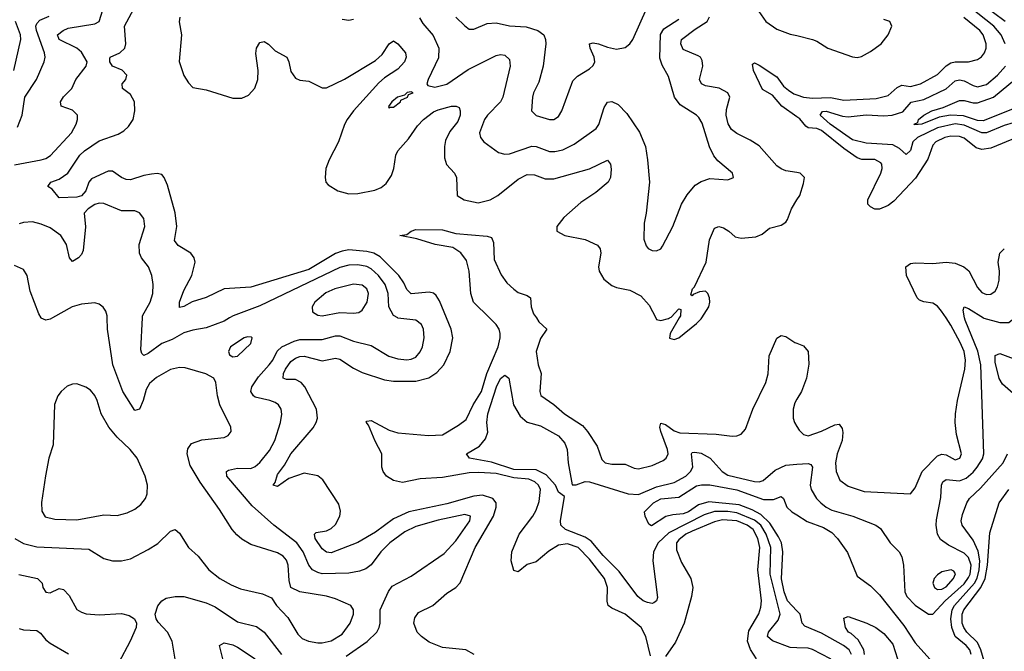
# Model space of a CAD drawing. Header units: inches. Extents: x 1682530 to 1839546, y 640742 to 791647.
# Tile 367 of 656: x 1726513 to 1730930, y 738504 to 741338. Entities that reach past the tile are written whole.
import ezdxf

# ---------------------------------------------------------------- set-up
doc = ezdxf.new("R2010")
doc.units = ezdxf.units.IN
doc.header["$MEASUREMENT"] = 0
for name, color, linetype in [('B7723', 7, 'Continuous'), ('B7724', 7, 'Continuous'), ('B7733', 7, 'Continuous'), ('B7734', 7, 'Continuous')]:
    doc.layers.add(name, color=color, linetype=linetype)

msp = doc.modelspace()

# ---------------------------------------------------------------- linework, layer by layer
at = {"layer": 'B7723', "color": 5}
for points, elevation in [([(1726491.2, 739010), (1726530, 738987.5), (1726590, 738972.7), (1726822.5, 738962.5), (1726890, 738919.6), (1726930, 738910.2), (1726970, 738910.2), (1727010, 738919), (1727090, 738960.8), (1727132.5, 738987.5), (1727190, 739043.1), (1727210, 739050.3), (1727230, 739034.4), (1727270.2, 738970), (1727313.6, 738930), (1727362.2, 738870), (1727410.2, 738830), (1727461.4, 738801.4), (1727504.1, 738784.1), (1727602.2, 738762.2), (1727643.1, 738743.1), (1727665.8, 738710), (1727715.5, 738655.5), (1727761.3, 738581.3), (1727781, 738561), (1727808.7, 738548.7), (1727850, 738541.3), (1727870, 738541.3), (1727910, 738551.2), (1727959.2, 738580.8), (1727995.8, 738630), (1728011.3, 738670), (1728011.2, 738690), (1727999.4, 738710), (1727930, 738739.3), (1727890, 738750.5), (1727770.6, 738770.6), (1727729.7, 738789.7), (1727721.6, 738821.6), (1727717.6, 738890), (1727710, 738913.3), (1727695.2, 738930), (1727670, 738946.1), (1727550, 738982.7), (1727510, 739006.6), (1727486.5, 739026.5), (1727466.2, 739050), (1727410, 739140.4), (1727323.1, 739263.1), (1727277.9, 739337.9), (1727264.5, 739390), (1727267.5, 739412.5), (1727283.8, 739436.2), (1727330, 739452.8), (1727430, 739463.7), (1727448, 739472), (1727462, 739490), (1727460.7, 739510), (1727410.9, 739610), (1727400.4, 739650), (1727393.6, 739710), (1727383.7, 739730), (1727348.8, 739748.8), (1727255.3, 739775.3), (1727230, 739777.2), (1727190, 739767.9), (1727126.9, 739733.1), (1727094.9, 739705.1), (1727080.6, 739679.4), (1727067.5, 739630), (1727050.1, 739589.9), (1727030, 739584.8), (1726976.4, 739670), (1726930.6, 739790), (1726907.4, 739950), (1726905.5, 740000)], 660), ([(1726660.5, 740000), (1726650, 739994), (1726629.7, 739989.7), (1726610, 739999.5), (1726609.7, 740000)], 660), ([(1727454.9, 740000), (1727430, 739985.2), (1727350, 739955.2), (1727290, 739945.7), (1727250, 739932.9), (1727197.4, 739902.6), (1727150, 739884.9), (1727090, 739840.2), (1727070, 739831.1), (1727060.5, 739840.5), (1727056.8, 739856.8), (1727063.7, 740000)], 640), ([(1727978.2, 738481.8), (1728072.1, 738547.9), (1728115, 738590), (1728126.1, 738610), (1728130.6, 738630), (1728129.8, 738690.2), (1728168.3, 738771.7), (1728184.6, 738795.4), (1728270, 738841.7), (1728417.6, 738942.4), (1728470, 738999.4), (1728532.6, 739090), (1728535.3, 739110), (1728510, 739117.3), (1728390, 739092.5), (1728290, 739063.4), (1728240.4, 739039.6), (1728174.3, 738990), (1728133, 738950), (1728090, 738892.3), (1728065.5, 738874.5), (1728037, 738863), (1727990, 738854.5), (1727870, 738851.7), (1727850, 738856.7), (1727827, 738870), (1727810.3, 738890.3), (1727785.2, 738950), (1727755.9, 738990), (1727653.5, 739070), (1727556.1, 739156.1), (1727443, 739290), (1727440.3, 739310), (1727450, 739316.1), (1727490, 739325), (1727550, 739324.7), (1727570, 739333.5), (1727590, 739351.1), (1727634.3, 739405.7), (1727658.1, 739450), (1727683.8, 739530), (1727688.5, 739568.5), (1727685.7, 739590), (1727674.3, 739610), (1727659.9, 739619.9), (1727635.1, 739630), (1727570, 739645), (1727561.4, 739650), (1727549.9, 739670), (1727554, 739690), (1727584.4, 739735.6), (1727632.7, 739790), (1727648, 739810), (1727668.6, 739851.4), (1727689.1, 739870.9), (1727743.8, 739896.2), (1727770, 739903.5), (1727870, 739902.5), (1727930, 739919.6), (1727950, 739920.3), (1728010, 739896.2), (1728090, 739875.9), (1728168.5, 739828.5), (1728210, 739815.9), (1728250, 739812.5), (1728270, 739815.3), (1728290, 739824.2), (1728310, 739847.1), (1728320.2, 739870), (1728328.1, 739910), (1728325, 739950), (1728316.2, 739970), (1728289.9, 739989.9), (1728210, 739999.2), (1728208.8, 740000)], 640), ([(1728551.8, 738490), (1728515.1, 738510), (1728410, 738521), (1728350, 738545.5), (1728315.4, 738570), (1728296.7, 738590), (1728281.9, 738630), (1728285.8, 738654.2), (1728301.9, 738678.1), (1728366.2, 738710), (1728430, 738765.4), (1728469.9, 738790.1), (1728488.5, 738811.5), (1728557.1, 738970), (1728638.1, 739110), (1728650.8, 739150), (1728651, 739170), (1728636.3, 739190), (1728590, 739203.9), (1728550, 739200.5), (1728430, 739165.8), (1728258.6, 739130), (1728190, 739098.4), (1728110, 739039), (1728030, 738991.4), (1727910, 738946), (1727890, 738948.1), (1727870, 738963.2), (1727839.2, 739010), (1727835.6, 739030), (1727842.6, 739037.4), (1727890, 739044.4), (1727910, 739054.4), (1727930, 739073.2), (1727949.5, 739110), (1727952.2, 739132.2), (1727944.3, 739164.3), (1727873.4, 739273.4), (1727850, 739291.5), (1727790, 739303.2), (1727720.3, 739279.7), (1727670, 739243.8), (1727649.8, 739249.8), (1727658.7, 739261.3), (1727670, 739296.9), (1727700.9, 739339.1), (1727730, 739390), (1727830, 739507.3), (1727843.7, 739530), (1727849.4, 739550), (1727844.3, 739590), (1727791.7, 739690), (1727775.5, 739710), (1727750, 739723.4), (1727710, 739723.4), (1727695.1, 739730), (1727695.9, 739750), (1727705, 739770), (1727730, 739804.8), (1727750, 739819.6), (1727770, 739827.3), (1727790, 739827.9), (1727870, 739808), (1727930, 739820.1), (1727950, 739815.6), (1728010, 739774.8), (1728050, 739754.5), (1728150, 739721.6), (1728190, 739715.9), (1728290, 739715.8), (1728348.7, 739731.3), (1728385, 739755), (1728416.5, 739790), (1728444.5, 739850), (1728456.8, 739910), (1728448.4, 739950), (1728427.9, 740000)], 620), ([(1729343.3, 738483.3), (1729321.6, 738570), (1729301, 738610), (1729230, 738669.9), (1729170, 738697.4), (1729153.2, 738710), (1729148.5, 738728.5), (1729150.7, 738790), (1729136.6, 738830), (1729070, 738917.5), (1729018.3, 738970), (1728970, 738986.4), (1728930, 738980.4), (1728886.9, 738953.1), (1728830, 738906), (1728790, 738893.3), (1728750, 738859.8), (1728730, 738866.9), (1728717.5, 738910), (1728720.3, 738950), (1728754.4, 739030), (1728815, 739110), (1728830, 739136.5), (1728843.7, 739176.3), (1728849.2, 739230), (1728840.3, 739250), (1728824.9, 739264.9), (1728796.9, 739276.9), (1728730, 739282.7), (1728650, 739302.2), (1728573.3, 739306.7), (1728530, 739304.2), (1728410, 739284.2), (1728310, 739278.5), (1728230, 739261.3), (1728189.9, 739269.9), (1728158.9, 739290), (1728144.2, 739310), (1728138, 739330), (1728138, 739390), (1728107.4, 739447.4), (1728078.1, 739518.1), (1728067.3, 739532.7), (1728070, 739537.3), (1728090, 739538.9), (1728170, 739495.8), (1728210, 739484), (1728347.5, 739472.5), (1728410, 739475.3), (1728481.8, 739518.2), (1728515.4, 739544.6), (1728548.1, 739610), (1728585.5, 739670), (1728608.3, 739750), (1728659.3, 739870), (1728669, 739910), (1728669.1, 739930), (1728664.1, 739950), (1728650.3, 739970.3), (1728620.2, 740000)], 580), ([(1728831.3, 740000), (1728842.7, 739982.7), (1728877.3, 739950), (1728850, 739908.2), (1728829.5, 739850), (1728838.7, 739790), (1728852.9, 739750), (1728846.3, 739670), (1728851.5, 739651.5), (1728910, 739611.5), (1728957.6, 739570), (1729037.7, 739517.7), (1729061.2, 739490), (1729103.8, 739423.8), (1729125, 739365), (1729139.1, 739350), (1729170, 739344.2), (1729230, 739343.5), (1729270, 739325.8), (1729290, 739322.4), (1729350, 739337.3), (1729400, 739360), (1729412.9, 739370), (1729421.8, 739390), (1729419.6, 739410), (1729389, 739490), (1729385.5, 739510), (1729390, 739527.2), (1729410, 739521.4), (1729450, 739492.8), (1729475, 739485), (1729637.6, 739477.6), (1729710, 739469.1), (1729730, 739470.2), (1729750, 739478), (1729770, 739500.5), (1729801.7, 739590), (1729860.6, 739710), (1729870.4, 739749.6), (1729875, 739830), (1729910, 739908.5), (1729930, 739921.5), (1729950, 739916.1), (1729990, 739890.2), (1730000, 739886.3)], 580), ([(1729366.3, 740000), (1729370, 739992.7), (1729390, 739988.2), (1729423.3, 739996.7), (1729428.9, 740000)], 620), ([(1729471.3, 740000), (1729430.7, 739930), (1729428.7, 739908.7), (1729450, 739903.8), (1729470, 739910.7), (1729550, 739975.5), (1729570, 739995.5), (1729572.8, 740000)], 620), ([(1730000, 738519.8), (1729970, 738521.1), (1729890.8, 738550.8), (1729868.6, 738570), (1729872.3, 738590), (1729916.1, 738643.9), (1729925.2, 738670), (1729879.8, 738850), (1729882.8, 738970), (1729862, 739030), (1729838.6, 739070), (1729810, 739092.5), (1729730, 739124.7), (1729690, 739131.3), (1729630, 739131.4), (1729583.3, 739116.7), (1729425, 739035), (1729377.7, 738990), (1729356.1, 738950), (1729353, 738910), (1729374.2, 738745.8), (1729370.2, 738729.8), (1729358.5, 738721.5), (1729350, 738718.7), (1729330, 738722.2), (1729310, 738730.7), (1729286.8, 738750), (1729202.3, 738862.3), (1729130, 738933), (1729077.4, 738997.4), (1729050, 739015.7), (1728961.5, 739050), (1728940.2, 739070), (1728939.1, 739090), (1728958, 739198), (1728930, 739217.6), (1728916.2, 739250), (1728875.2, 739295.2), (1728830, 739318.3), (1728730, 739319.5), (1728630, 739352), (1728531.6, 739370), (1728517.7, 739390), (1728575.7, 739424.3), (1728603, 739457), (1728613.1, 739486.9), (1728608.8, 739530), (1728612.9, 739570), (1728652.1, 739690), (1728670, 739727.7), (1728690, 739742.7), (1728707, 739730), (1728728.6, 739610), (1728759, 739559), (1728790, 739532.1), (1728850, 739515.8), (1728930, 739470.1), (1728958.4, 739438.4), (1728969.3, 739409.3), (1728973.5, 739350), (1728991.4, 739251.4), (1729010, 739251.5), (1729050, 739265.8), (1729070, 739264.3), (1729242.3, 739210), (1729290, 739207), (1729370, 739241.5), (1729450, 739260.9), (1729501.6, 739290), (1729522.8, 739310), (1729532.6, 739330), (1729526.5, 739390), (1729530, 739395.4), (1729541.8, 739398.2), (1729570, 739393), (1729610.9, 739370.9), (1729664, 739310), (1729690, 739294.1), (1729810, 739265.3), (1729830, 739265), (1729849.2, 739270.8), (1729902.9, 739317.1), (1729950, 739338.9), (1730000, 739343)], 560), ([(1730000, 739635.6), (1729990, 739619.3), (1729983.1, 739590), (1729983, 739550), (1729989.2, 739530), (1730000, 739512.1)], 580), ([(1730000, 738685.2), (1729957.6, 738730), (1729942.4, 738770), (1729931, 738829), (1729937.2, 738950), (1729930.6, 738990), (1729917.9, 739017.9), (1729878.5, 739078.5), (1729837.6, 739117.6), (1729798.6, 739138.6), (1729741.3, 739161.3), (1729605.3, 739174.7), (1729558.3, 739161.7), (1729513.4, 739130), (1729490, 739120.6), (1729443.5, 739116.5), (1729411.8, 739108.2), (1729347.2, 739067.2), (1729335.1, 739075.1), (1729319.3, 739110), (1729316, 739130), (1729356.8, 739170), (1729390, 739187.8), (1729470, 739195.5), (1729550, 739245.8), (1729571.5, 739251.5), (1729609.2, 739250.8), (1729730, 739228.6), (1729850, 739185.3), (1729894.3, 739185.7), (1729930, 739199), (1729940.3, 739190), (1729955.3, 739150), (1729976.5, 739130), (1730000, 739115.5)], 540), ([(1729819.1, 738470), (1729791.7, 738511.7), (1729778.3, 738550), (1729783.9, 738596.1), (1729828.7, 738671.3), (1729838.4, 738701.6), (1729841.5, 738730), (1729824.5, 738870), (1729833.5, 738970), (1729824.4, 739010), (1729804, 739050), (1729777.3, 739070), (1729730, 739089.5), (1729666.1, 739093.9), (1729630, 739085.3), (1729530, 739043.6), (1729501.7, 739030), (1729470, 739004.6), (1729460.1, 738990), (1729459.1, 738959.1), (1729482.4, 738902.4), (1729524.2, 738830), (1729532.9, 738790), (1729527.7, 738750), (1729493.9, 738630), (1729454.6, 738545.4), (1729410, 738479.7)], 580), ([(1726509.1, 738849.1), (1726593, 738830), (1726614, 738810), (1726616.4, 738790), (1726630, 738768.9), (1726650, 738766.5), (1726690, 738784.9), (1726710, 738781.8), (1726734.7, 738754.7), (1726770, 738692), (1726790, 738678.9), (1726811.5, 738671.5), (1726870, 738667.6), (1726970, 738673.8), (1727004.4, 738664.4), (1727028.8, 738648.8), (1727037.1, 738630), (1727035.3, 738610), (1727009.2, 738550), (1726956.1, 738450)], 640), ([(1727211, 738469), (1727197.6, 738550), (1727176.4, 738590), (1727134.2, 738634.2), (1727124.7, 738650), (1727121.1, 738670), (1727132.5, 738707.5), (1727150, 738730.3), (1727170, 738741.7), (1727210.7, 738749.3), (1727250, 738749.4), (1727350, 738721), (1727390, 738703.5), (1727490, 738635.7), (1727575.5, 738615.5), (1727609.2, 738589.2), (1727688.2, 738490)], 640), ([(1726510, 738606), (1726530, 738600.2), (1726590, 738597.7), (1726605.7, 738585.7), (1726630, 738554.7), (1726650, 738540.6), (1726731.8, 738491.8)], 620), ([(1727423.8, 738470), (1727409.8, 738530), (1727430, 738541.1), (1727470, 738533.1), (1727490, 738522.8), (1727570, 738470.1)], 620)]:
    msp.add_lwpolyline(points, dxfattribs=dict(at, elevation=elevation))
for points, elevation in [([(1727534.5, 739914.5), (1727520.5, 739910), (1727459, 739870), (1727449.2, 739850), (1727454, 739834), (1727470, 739825.3), (1727490, 739828.8), (1727550, 739885.5), (1727555.6, 739910), (1727552.9, 739912.9)], 660), ([(1726770, 739703.5), (1726750, 739702.6), (1726726.4, 739693.6), (1726698.7, 739670), (1726683.6, 739650), (1726669.3, 739610.7), (1726662.6, 739430), (1726644.2, 739370), (1726628.9, 739291.1), (1726611.3, 739171.3), (1726612.1, 739132.1), (1726627.3, 739107.3), (1726670, 739096.3), (1726770, 739094.4), (1726850, 739108.8), (1726890, 739115.9), (1726950, 739113.2), (1726994.8, 739125.2), (1727030, 739141.8), (1727057.2, 739162.8), (1727077.8, 739190), (1727084.4, 739210), (1727086.8, 739250), (1727076.1, 739290), (1727039.8, 739370), (1727009.2, 739409.2), (1726950, 739464.8), (1726912.5, 739510), (1726878.6, 739570), (1726861, 739630), (1726850, 739652.4), (1726830, 739675.3), (1726810, 739689.8)], 680)]:
    msp.add_lwpolyline(points, close=True, dxfattribs=dict(at, elevation=elevation))
at = {"layer": 'B7724', "color": 5}
for points, elevation in [([(1728427.9, 740000), (1728396.6, 740076.6), (1728381, 740101), (1728370, 740110.6), (1728350, 740115.4), (1728268.7, 740108.7), (1728250, 740127.7), (1728236.9, 740156.9), (1728214.7, 740190), (1728130, 740274.4), (1728101.7, 740290), (1728070, 740298.8), (1727990, 740305.5), (1727959.9, 740300.1), (1727930, 740288.6), (1727810, 740217.3), (1727550, 740138), (1727430, 740130.9), (1727350, 740091), (1727287.3, 740072.7), (1727250, 740051), (1727230, 740047.4), (1727229.9, 740070), (1727250, 740123.6), (1727285.2, 740190), (1727300.3, 740250), (1727296, 740270), (1727280.5, 740290), (1727224.5, 740324.5), (1727207.7, 740347.7), (1727218.1, 740410), (1727210, 740472), (1727175.7, 740595.7), (1727161.1, 740630), (1727150, 740643.5), (1727130, 740647.9), (1727105, 740645), (1727070, 740639.1), (1727010, 740619.8), (1726990, 740620.6), (1726969.5, 740629.5), (1726930, 740657.9), (1726910, 740657.9), (1726835.4, 740624.6), (1726823.4, 740610), (1726809.6, 740570), (1726790, 740547.9), (1726770, 740542.4), (1726690, 740538.3), (1726658.2, 740578.2), (1726639, 740590), (1726653.2, 740610), (1726690, 740622), (1726729, 740650), (1726783.2, 740730), (1726803.6, 740750), (1726870, 740794.5), (1726955, 740825), (1726980.7, 740839.3), (1727001.6, 740858.4), (1727021.6, 740890), (1727029.1, 740930), (1727028.5, 740970), (1727010, 741003.4), (1726973.7, 741030), (1726972.9, 741050), (1726989, 741070), (1726993.3, 741090), (1726972.1, 741112.1), (1726929.8, 741130), (1726917, 741150), (1726917, 741163), (1726918.3, 741170), (1726961.7, 741190), (1726984.4, 741210), (1726989.8, 741230.2), (1726983.2, 741310), (1727076.5, 741483.5)], 620), ([(1726490, 740686.9), (1726610, 740710.1), (1726630, 740716.1), (1726650.7, 740729.3), (1726745.3, 740830), (1726767, 740870), (1726772.9, 740890), (1726772.1, 740910), (1726750, 740932.2), (1726699.6, 740950), (1726695.8, 740970), (1726710, 740992.9), (1726747.3, 741030), (1726764.8, 741070), (1726811.2, 741130), (1726815, 741150), (1726790, 741192.7), (1726770, 741210.4), (1726689.8, 741250), (1726682.2, 741270), (1726707.7, 741290), (1726730, 741300.1), (1726850, 741319.7), (1726869.9, 741330.1), (1726893.9, 741406.1)], 640), ([(1728470.2, 741350), (1728510, 741310.3), (1728530, 741296), (1728550, 741295.2), (1728610, 741321.5), (1728650, 741324.3), (1728710, 741311.5), (1728785.8, 741305.8), (1728837.1, 741290), (1728864, 741270), (1728872.4, 741250), (1728873.2, 741230), (1728861, 741130), (1728841.9, 741058.1), (1728818.5, 741010), (1728813.8, 740990), (1728808.9, 740930), (1728830, 740908), (1728890, 740890.2), (1728910, 740890.2), (1728930, 740903.6), (1728946, 740930), (1728995.3, 741064.7), (1729015, 741085), (1729070, 741118.6), (1729086.4, 741133.6), (1729092.7, 741150), (1729090.7, 741170), (1729073, 741210), (1729069.7, 741230.3), (1729086, 741234), (1729109.8, 741230.2), (1729150, 741214.8), (1729190, 741206.2), (1729230, 741213.6), (1729250, 741230.2), (1729263.2, 741250), (1729326, 741390)], 660), ([(1729818, 741390), (1729860.2, 741330), (1729910, 741295.9), (1729970, 741274), (1730000, 741266.9)], 620), ([(1726487.3, 741110), (1726517.5, 741250), (1726516.7, 741270), (1726494.5, 741330)], 680), ([(1726503.3, 740856.7), (1726523.9, 740910), (1726535.9, 740990), (1726588.3, 741070), (1726622.3, 741150), (1726626.6, 741170), (1726624.5, 741190), (1726589, 741290), (1726586.1, 741310), (1726590, 741321.2), (1726603.9, 741336.1), (1726645.2, 741354.8)], 660), ([(1727231, 741350), (1727228.9, 741328.9), (1727238.9, 741270), (1727228.8, 741151.2), (1727250, 741087.9), (1727270, 741055.2), (1727290, 741033.4), (1727350, 741024.4), (1727470, 740986), (1727510, 740986), (1727540.1, 740999.9), (1727568.2, 741031.8), (1727581.5, 741070), (1727582.2, 741110), (1727572.9, 741187.1), (1727575.1, 741210), (1727590, 741235.8), (1727610, 741240.3), (1727630, 741228.5), (1727658.8, 741198.8), (1727711, 741171), (1727720.2, 741150), (1727730, 741105.5), (1727750, 741075.8), (1727770, 741067.4), (1727810, 741063.1), (1727870, 741032), (1727890, 741032.9), (1727970, 741071.8), (1728110, 741155.8), (1728138.5, 741181.5), (1728170, 741230.3), (1728190, 741243.1), (1728210, 741230.3), (1728244, 741190), (1728246.2, 741170), (1728239.3, 741150), (1728210, 741115.8), (1728150, 741077.8), (1728124.3, 741055.7), (1728010.6, 740930), (1727981.5, 740890), (1727970, 740868.6), (1727942.7, 740790), (1727901.7, 740710), (1727887.1, 740670), (1727882.8, 740630), (1727887.2, 740610), (1727896.8, 740596.8), (1727940.8, 740570), (1727990, 740556.5), (1728030, 740558.7), (1728106.6, 740573.4), (1728135.4, 740584.6), (1728157, 740603), (1728180.8, 740639.2), (1728192.2, 740670), (1728200.8, 740730), (1728209.2, 740750), (1728256.8, 740803.2), (1728297.3, 740862.7), (1728324.7, 740890), (1728370, 740924.2), (1728390, 740934.4), (1728450.9, 740950.9), (1728471.1, 740951.1), (1728484, 740944), (1728489.2, 740929.2), (1728488.6, 740910), (1728478.6, 740881.4), (1728443.3, 740836.7), (1728423.9, 740796.1), (1728418.7, 740770), (1728418.6, 740718.6), (1728428.2, 740688.2), (1728463.8, 740650), (1728473.4, 740630), (1728475.2, 740550), (1728506.7, 740530), (1728570, 740517.1), (1728623.5, 740530), (1728657.7, 740550), (1728750, 740622.3), (1728790, 740643.5), (1728822.1, 740642.1), (1728870, 740624.2), (1728910, 740623.5), (1729070, 740669), (1729150, 740707.7), (1729164.2, 740690), (1729167.3, 740667.3), (1729164.1, 740630), (1729152.5, 740610), (1729097.6, 740562.4), (1729030, 740518.3), (1728953.6, 740450), (1728923.1, 740410), (1728923, 740390), (1728958.8, 740370), (1729050, 740352.2), (1729106, 740326), (1729117.7, 740310), (1729120.7, 740290), (1729109.2, 740230), (1729112.2, 740210), (1729133.5, 740173.5), (1729170, 740145.4), (1729190, 740137.1), (1729250, 740124.7), (1729299.6, 740099.6), (1729337.6, 740057.6), (1729366.3, 740000)], 620), ([(1727960.5, 741340.5), (1727990, 741337), (1728010, 741341.3)], 640), ([(1728306.8, 741346.8), (1728322.1, 741322.1), (1728368.2, 741268.2), (1728392.8, 741210), (1728392.3, 741167.7), (1728346.3, 741070), (1728339.1, 741050), (1728343.4, 741043.4), (1728375.8, 741035.8), (1728430, 741048.8), (1728524.7, 741115.3), (1728650, 741178), (1728670, 741181.7), (1728690, 741179.2), (1728710, 741160.5), (1728713.5, 741130), (1728681.3, 740990), (1728669.5, 740970), (1728612, 740910), (1728598.2, 740890), (1728575.8, 740830), (1728580.9, 740810), (1728595.8, 740790), (1728661.8, 740741.8), (1728690, 740734.4), (1728710, 740737.1), (1728810, 740770.1), (1728830, 740769.5), (1728890, 740747.3), (1728913.4, 740746.6), (1728950, 740753.8), (1729000.1, 740779.9), (1729099.2, 740850), (1729111.9, 740868.1), (1729135.2, 740944.8), (1729150, 740968.8), (1729170, 740971.4), (1729197.3, 740957.3), (1729237, 740917), (1729293.2, 740833.2), (1729320.2, 740770), (1729330.3, 740710), (1729338, 740610), (1729324.4, 740470), (1729314.7, 740425.3), (1729313.3, 740353.3), (1729323.1, 740323.1), (1729331.9, 740311.9), (1729350, 740302.4), (1729370, 740300.4), (1729390, 740310.5), (1729397.4, 740322.6), (1729443.9, 740410), (1729482.3, 740510), (1729508.3, 740551.7), (1729544.1, 740595.9), (1729570, 740612.7), (1729610, 740625.5), (1729690, 740620.3), (1729715.1, 740630), (1729711.6, 740650), (1729645, 740705), (1729627.3, 740727.3), (1729608.1, 740768.1), (1729574.2, 740874.2), (1729559.2, 740899.2), (1729549.7, 740910), (1729476.5, 740956.5), (1729450.7, 740990), (1729424.1, 741084.1), (1729395, 741135), (1729385.4, 741165.4), (1729388.3, 741271.7), (1729402.9, 741297.1), (1729470, 741341.5)], 640), ([(1730000, 740652.3), (1729950, 740659.8), (1729928.9, 740668.9), (1729910, 740682.5), (1729830, 740771.6), (1729790, 740798), (1729730, 740827.6), (1729705.9, 740845.9), (1729691.6, 740871.6), (1729682.9, 740910), (1729684.3, 740935.7), (1729698.4, 740990), (1729690, 741009.7), (1729650.8, 741030.8), (1729590, 741041.4), (1729571.3, 741051.3), (1729563.6, 741070), (1729578.4, 741130), (1729575.6, 741155.6), (1729567.1, 741170), (1729556.4, 741176.4), (1729490, 741205.4), (1729479.6, 741230), (1729482.6, 741250), (1729543.5, 741296.5), (1729598, 741330), (1729608.3, 741351.7)], 620), ([(1730000, 740902.6), (1729932.8, 740950), (1729890, 740999.6), (1729845.7, 741025.7), (1729805.2, 741110), (1729801.2, 741138.8), (1729810, 741144.7), (1729830, 741134.6), (1729910, 741081.5), (1729940.1, 741040.1), (1729961.9, 741021.9), (1729986.2, 741006.2), (1730000, 741001.2)], 580), ([(1727063.7, 740000), (1727064.2, 740010), (1727099.1, 740070), (1727109.8, 740110), (1727111.8, 740150), (1727105.6, 740190), (1727090.8, 740230), (1727059.8, 740270), (1727049.8, 740290), (1727048.6, 740330), (1727075.1, 740410), (1727070, 740446), (1727050, 740471.5), (1727030, 740481.3), (1726970, 740480.5), (1726890, 740513.8), (1726870, 740514.4), (1726850, 740508.9), (1726819.6, 740490), (1726801.6, 740470), (1726808.5, 740408.5), (1726797.2, 740302.8), (1726790, 740284.8), (1726777.6, 740270), (1726750, 740252.8), (1726736, 740270), (1726722.8, 740330), (1726697.8, 740370), (1726650, 740404.5), (1726610, 740421.5), (1726570, 740431.7), (1726530, 740428.7), (1726510, 740422.9)], 640), ([(1729572.8, 740000), (1729604.4, 740050), (1729609.8, 740070), (1729607.1, 740090), (1729600.7, 740110), (1729590, 740120.7), (1729563.2, 740116.8), (1729534.7, 740105.3), (1729530, 740099.3), (1729523.9, 740103.9), (1729531.6, 740130), (1729540.3, 740139.7), (1729592.9, 740250), (1729608.3, 740350), (1729630, 740403.1), (1729650, 740410.9), (1729670, 740404), (1729694.6, 740390), (1729723.2, 740363.2), (1729750, 740358.6), (1729815.8, 740364.2), (1729843.9, 740376.1), (1729876.6, 740403.4), (1729930, 740415.6), (1729949.6, 740430), (1729957.6, 740442.4), (1729975.3, 740490), (1730000, 740529.6)], 620), ([(1728620.2, 740000), (1728549.2, 740070), (1728536.5, 740110), (1728529.6, 740209.6), (1728517.6, 740257.6), (1728491.8, 740291.8), (1728456, 740316), (1728377.2, 740330), (1728294.9, 740354.9), (1728218, 740370), (1728250, 740374.3), (1728269.7, 740390), (1728290, 740396.5), (1728410, 740395.8), (1728470, 740379), (1728610, 740367.5), (1728630, 740361.6), (1728638, 740338), (1728642.1, 740262.1), (1728672.7, 740192.7), (1728698.1, 740158.1), (1728730, 740128.9), (1728750, 740114.8), (1728790, 740100.2), (1728804.7, 740090), (1728807.1, 740050), (1728818.9, 740018.9), (1728831.3, 740000)], 580), ([(1726609.7, 740000), (1726598.4, 740018.4), (1726559.5, 740119.5), (1726546, 740190), (1726530, 740217), (1726490, 740235.4)], 660), ([(1728208.8, 740000), (1728190, 740011.6), (1728168.8, 740050), (1728166.4, 740110), (1728152.6, 740150), (1728123.4, 740190), (1728090, 740220.4), (1728070, 740230.8), (1728030, 740238.5), (1727990, 740236.3), (1727950, 740226), (1727590, 740054.6), (1727470.7, 740009.3), (1727454.9, 740000)], 640), ([(1726905.5, 740000), (1726905.1, 740010), (1726899.6, 740030), (1726888.2, 740048.2), (1726870, 740062), (1726850, 740067.6), (1726790, 740062), (1726747.7, 740050), (1726660.5, 740000)], 660), ([(1729428.9, 740000), (1729435.9, 740004.1), (1729470, 740040.7), (1729478.5, 740038.5), (1729477.1, 740010), (1729471.3, 740000)], 620)]:
    msp.add_lwpolyline(points, dxfattribs=dict(at, elevation=elevation))
for points, elevation in [([(1728270, 741014.5), (1728251.6, 741011.6), (1728239.9, 741000.1), (1728207.7, 740990), (1728183, 740970), (1728168.2, 740948.2), (1728170, 740942), (1728174, 740946), (1728190, 740945.5), (1728221.2, 740970), (1728223.2, 740976.8), (1728253.2, 740990), (1728258, 741002), (1728279, 741010)], 640), ([(1728010, 740151.8), (1727927, 740130), (1727887.1, 740112.9), (1727837.8, 740070), (1727824.7, 740050), (1727826.6, 740026.6), (1727850, 740012), (1727870, 740009.6), (1727950, 740024.1), (1728010, 740021), (1728035, 740025), (1728050, 740034.7), (1728071.5, 740070), (1728078, 740110), (1728070.5, 740130), (1728050, 740147.1)], 660)]:
    msp.add_lwpolyline(points, close=True, dxfattribs=dict(at, elevation=elevation))
at = {"layer": 'B7733', "color": 5}
for points, elevation in [([(1730000, 739343), (1730050, 739347.1), (1730061.9, 739341.9), (1730070.6, 739330), (1730060.1, 739250), (1730064.2, 739230), (1730087.3, 739190), (1730107.1, 739170), (1730131.6, 739150), (1730157.2, 739137.2), (1730250.6, 739110.6), (1730354, 739070), (1730374.6, 739054.6), (1730417.7, 738990), (1730458.6, 738950), (1730470, 738927.7), (1730477.5, 738890), (1730484.1, 738770), (1730493, 738750), (1730530, 738710.2), (1730590, 738670.3), (1730610, 738670.3), (1730665.8, 738730), (1730750, 738806.7), (1730770, 738834.3), (1730776.8, 738850), (1730781.5, 738890), (1730770, 738925.4), (1730750, 738944), (1730680.2, 738980.2), (1730644.8, 739004.8), (1730630.5, 739030), (1730624.7, 739070), (1730625.7, 739094.3), (1730645.9, 739194.1), (1730648.7, 739250), (1730655, 739265), (1730670, 739275.5), (1730730, 739268.6), (1730758.8, 739281.2), (1730790, 739307.7), (1730809.2, 739330.8), (1730832.3, 739367.7), (1730838.7, 739390), (1730825.7, 739790), (1730811, 739851), (1730754.6, 739990), (1730752.5, 740000)], 560), ([(1730000, 739512.1), (1730010, 739495.5), (1730030, 739476.3), (1730050, 739470.1), (1730110, 739491.1), (1730170, 739520.8), (1730190, 739522.6), (1730203, 739503), (1730205.9, 739485.9), (1730202.3, 739450), (1730180.7, 739390), (1730173.3, 739350), (1730175.5, 739310), (1730192.1, 739272.1), (1730230, 739244.4), (1730301.7, 739221.7), (1730510, 739210.3), (1730530, 739237.6), (1730562.3, 739310), (1730630, 739381.2), (1730650, 739387.9), (1730670, 739385), (1730710, 739362.6), (1730731.4, 739370), (1730738.3, 739390), (1730716.2, 739476.2), (1730710.5, 739530), (1730712.2, 739570), (1730719.9, 739630), (1730752.7, 739770), (1730756.8, 739810), (1730749.6, 739850), (1730732.7, 739890), (1730690, 739967.7), (1730668.9, 740000)], 580), ([(1730836.6, 740000), (1730838.7, 739998.7), (1730910, 739980.1), (1730950, 739979.7), (1730976.6, 740000)], 560), ([(1730000, 739886.3), (1730030, 739874.4), (1730050.2, 739850), (1730052.9, 739792.9), (1730043.3, 739730), (1730021.1, 739670), (1730000, 739635.6)], 580), ([(1730970, 739660.3), (1730923, 739703), (1730907.6, 739727.6), (1730890, 739800.9), (1730888.7, 739831.3), (1730910, 739840.2), (1730970, 739818)], 540), ([(1730781.1, 738490), (1730775.4, 738510), (1730759.2, 738530), (1730710.6, 738570.6), (1730694.6, 738610), (1730690.2, 738650), (1730696.2, 738690), (1730707, 738710), (1730796.7, 738810), (1730808.2, 738831.8), (1730817.5, 738870), (1730819.9, 738910), (1730813.8, 738953.8), (1730790, 739002.3), (1730741.2, 739070), (1730737, 739090), (1730742.8, 739117.2), (1730761.8, 739170), (1730774.8, 739190), (1730824.3, 739235.7), (1730924.7, 739350), (1730944.5, 739390)], 540), ([(1730950, 738321.3), (1730930, 738330.9), (1730910, 738348.1), (1730850, 738423), (1730824.4, 738510), (1730810, 738543.7), (1730763, 738590), (1730748.5, 738610), (1730741.6, 738630), (1730741.5, 738670), (1730748.1, 738690), (1730824.5, 738790), (1730844, 738830), (1730854.5, 738890), (1730864.8, 739035.2), (1730906.9, 739170), (1730950.7, 739230)], 520), ([(1730000, 739115.5), (1730046.6, 739086.6), (1730119.4, 739059.4), (1730156.7, 739036.7), (1730182.8, 739010), (1730227.6, 738947.6), (1730270, 738841.1), (1730330, 738796.9), (1730370, 738756.5), (1730479.3, 738619.3), (1730530, 738541.2), (1730610, 738454.2)], 540), ([(1730245.1, 738490), (1730234.2, 738510), (1730209.4, 738530), (1730110, 738584.9), (1730036, 738616), (1730023.7, 738630), (1730014.4, 738670), (1730000, 738685.2)], 540), ([(1730303.7, 738490), (1730300.7, 738510), (1730274.5, 738554.5), (1730244, 738584), (1730231.8, 738590), (1730218.4, 738610), (1730210, 738652), (1730230, 738659.3), (1730314, 738630), (1730354, 738610), (1730390, 738583.2), (1730430, 738536), (1730450.6, 738470.6)], 520), ([(1730000, 738243.9), (1730130, 738268.7), (1730171.3, 738290), (1730190, 738317.4), (1730197.8, 738350), (1730197.3, 738370), (1730186.4, 738410), (1730169.3, 738449.3), (1730150, 738470.7), (1730070, 738512.3), (1730050, 738517.5), (1730000, 738519.8)], 560)]:
    msp.add_lwpolyline(points, dxfattribs=dict(at, elevation=elevation))
at = {"layer": 'B7733', "color": 5, "elevation": 580}
msp.add_lwpolyline([(1730691.8, 738870), (1730650, 738861), (1730630, 738847.6), (1730616.3, 738830), (1730610.2, 738810), (1730616.8, 738790), (1730630, 738780.4), (1730650, 738782.7), (1730670, 738793.8), (1730702.6, 738830), (1730711.4, 738851.4), (1730703.3, 738863.3)], close=True, dxfattribs=at)
at = {"layer": 'B7734', "color": 5}
for points, elevation in [([(1730934.9, 741230), (1730915.7, 741270), (1730883.9, 741310), (1730775.4, 741395.4)], 560), ([(1730933.9, 741330), (1730830, 741407.7)], 540), ([(1730000, 741001.2), (1730030, 740990.4), (1730070, 740985.9), (1730150, 740988.6), (1730210, 740977.6), (1730355.5, 740984.5), (1730410, 740998.1), (1730450, 741034), (1730470, 741044.1), (1730510, 741038.7), (1730555, 741050), (1730630, 741092.5), (1730669.1, 741130.9), (1730690, 741144.6), (1730710, 741149.7), (1730770.4, 741149.6), (1730810, 741160.1), (1730827.9, 741172.1), (1730841.7, 741190), (1730849.2, 741210), (1730849.4, 741230), (1730835.4, 741270), (1730820.1, 741290), (1730748.7, 741348.7)], 580), ([(1730000, 741266.9), (1730070.2, 741250.2), (1730090, 741242), (1730138, 741210), (1730250, 741172.5), (1730270, 741169.5), (1730290, 741173.1), (1730330, 741195.3), (1730378.2, 741230), (1730409.8, 741270), (1730425.7, 741310), (1730416.2, 741330), (1730390, 741338.7)], 620), ([(1731010, 740886.8), (1730930, 740863.3), (1730850, 740830.6), (1730830, 740831.2), (1730750, 740865.5), (1730710, 740870.7), (1730630, 740853.4), (1730541.1, 740810), (1730520.1, 740790), (1730509, 740751), (1730490, 740734), (1730460.8, 740760.8), (1730430, 740776.3), (1730310, 740784.1), (1730250, 740799.1), (1730149.8, 740869.8), (1730104.2, 740910), (1730114.2, 740925.8), (1730131.9, 740928.1), (1730205.1, 740905.1), (1730230, 740901.9), (1730310, 740911.3), (1730390, 740906.4), (1730427.6, 740910), (1730474.8, 740925.2), (1730512.2, 740967.8), (1730570, 740980.4), (1730670, 741028.4), (1730710, 741064.3), (1730730, 741068.8), (1730750, 741063.5), (1730790, 741042.5), (1730810, 741037.8), (1730850, 741048), (1730899.9, 741090), (1730936.5, 741130)], 560), ([(1730990, 740946.4), (1730836.2, 740883.8), (1730810, 740886), (1730746.8, 740906.8), (1730689.6, 740910.4), (1730638.9, 740901.1), (1730560.3, 740870), (1730527.3, 740867.3), (1730525.7, 740870), (1730542.3, 740877.7), (1730546.1, 740890), (1730569.2, 740910), (1730605.5, 740930), (1730655.8, 740944.2), (1730730, 740976.2), (1730750, 740976.4), (1730790, 740964.6), (1730810, 740965), (1730882.3, 740990), (1731010, 741097)], 540), ([(1730990, 740811.4), (1730870, 740762.4), (1730830, 740755.5), (1730803.5, 740763.5), (1730750, 740806.4), (1730730, 740814.6), (1730690, 740816), (1730663.6, 740810), (1730623.7, 740790), (1730610, 740774.6), (1730587.2, 740712.8), (1730532.6, 740627.4), (1730435.4, 740524.6), (1730410, 740504.9), (1730370, 740488.5), (1730350, 740488.4), (1730330, 740498), (1730318, 740510), (1730318.6, 740530), (1730377.2, 740650), (1730383, 740670), (1730381.5, 740690), (1730376.7, 740696.7), (1730350.3, 740710.3), (1730291, 740711), (1730270, 740718.6), (1730210, 740760.3), (1730110, 740841.6), (1730090, 740850.6), (1730050, 740853.8), (1730040.2, 740860.2), (1730013.3, 740893.3), (1730000, 740902.6)], 580), ([(1730000, 740529.6), (1730012.7, 740550), (1730030, 740602.8), (1730033.5, 740630), (1730015.1, 740650), (1730000, 740652.3)], 620), ([(1730668.9, 740000), (1730649.2, 740030), (1730630, 740053.4), (1730610, 740066), (1730570, 740071.8), (1730550, 740079.8), (1730539.8, 740090), (1730492.2, 740190), (1730488.7, 740230), (1730510, 740243.9), (1730530, 740246.8), (1730610, 740243.6), (1730670, 740249.6), (1730710, 740245.4), (1730749, 740230), (1730771.9, 740211.9), (1730810, 740136.9), (1730830, 740114), (1730850, 740104.8), (1730870, 740106), (1730890, 740120.2), (1730900.4, 740139.6), (1730908, 740170), (1730908.9, 740210), (1730902.3, 740250), (1730910.8, 740290), (1730930.5, 740309.5)], 580), ([(1730752.5, 740000), (1730745.6, 740034.4), (1730749.7, 740050), (1730770, 740042.7), (1730836.6, 740000)], 560)]:
    msp.add_lwpolyline(points, dxfattribs=dict(at, elevation=elevation))

doc.saveas('drawing.dxf')
